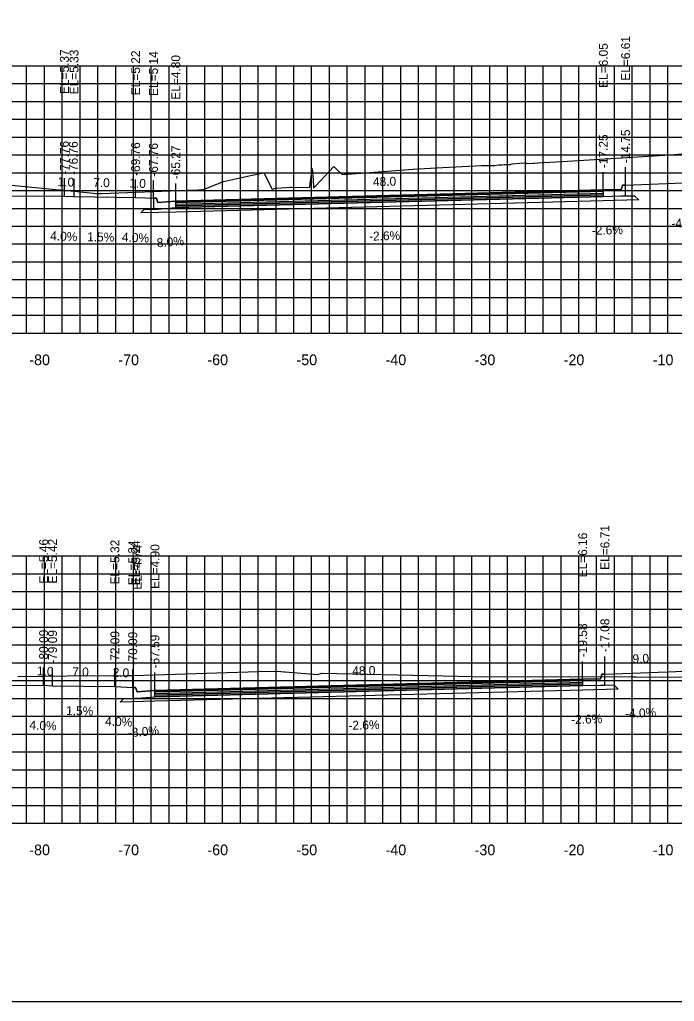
# Model space of a CAD drawing. Extents: x 1797419 to 1809236, y 248759 to 251512.
# Drawn here: x 1807648.2 to 1807721.7, y 250079.4 to 250189.6 of the extents above; entities that cross this region are included whole.
import ezdxf

# ---------------------------------------------------------------- set-up
doc = ezdxf.new("R2010")
doc.units = 0
for name, color, linetype in [('10', 7, 'Continuous'), ('3', 7, 'Continuous'), ('4', 7, 'Continuous'), ('60', 7, 'Continuous'), ('BASE', 7, 'Continuous'), ('CL-CNST', 7, 'Continuous'), ('Level 62', 7, 'Continuous'), ('LOWER BINDER', 7, 'Continuous'), ('M-ROADS', 7, 'Continuous'), ('UPPER BINDER', 7, 'Continuous'), ('WEARING', 7, 'Continuous')]:
    doc.layers.add(name, color=color, linetype=linetype)

msp = doc.modelspace()

# ---------------------------------------------------------------- linework, layer by layer
for p, q in [((1807713.75, 250170.49), (1807713.75, 250172.49)), ((1807716.25, 250171.04), (1807716.25, 250173.04)), ((1807653.24, 250169.8), (1807653.24, 250171.8)), ((1807654.32, 250169.76), (1807654.32, 250171.76)), ((1807661.24, 250169.65), (1807661.24, 250171.65)), ((1807663.24, 250169.57), (1807663.24, 250171.57)), ((1807665.74, 250169.23), (1807665.74, 250171.23)), ((1807713.93, 250116.14), (1807713.93, 250118.14)), ((1807711.43, 250115.59), (1807711.43, 250117.59)), ((1807650.91, 250114.9), (1807650.91, 250116.9)), ((1807651.91, 250114.86), (1807651.91, 250116.86)), ((1807658.91, 250114.75), (1807658.91, 250116.75)), ((1807660.91, 250114.67), (1807660.91, 250116.67)), ((1807663.41, 250114.33), (1807663.41, 250116.33))]:
    msp.add_line(p, q)
for points in [[(1807581, 250079.43), (1807881, 250079.43), (1807881, 250269.43), (1807581, 250269.43)], [(1807716.25, 250171.04), (1807715.92, 250171.04), (1807715.75, 250170.54), (1807713.75, 250170.49), (1807713.75, 250169.77), (1807715.75, 250169.82), (1807716.25, 250169.82)], [(1807665.74, 250169.23), (1807663.74, 250169.07), (1807663.57, 250169.57), (1807663.24, 250169.57), (1807663.24, 250168.35), (1807663.74, 250168.35), (1807665.74, 250168.51)], [(1807713.93, 250116.14), (1807713.6, 250116.14), (1807713.43, 250115.64), (1807711.43, 250115.59), (1807711.43, 250114.87), (1807713.43, 250114.92), (1807713.93, 250114.92)], [(1807663.41, 250114.33), (1807661.41, 250114.17), (1807661.24, 250114.67), (1807660.91, 250114.67), (1807660.91, 250113.45), (1807661.41, 250113.45), (1807663.41, 250113.61)]]:
    msp.add_lwpolyline(points, close=True)
at = {"layer": '60'}
for p, q in [((1807581, 250154.43), (1807881, 250154.43)), ((1807651, 250154.37), (1807651, 250154.43)), ((1807661, 250154.37), (1807661, 250154.43)), ((1807671, 250154.37), (1807671, 250154.43)), ((1807681, 250154.37), (1807681, 250154.43)), ((1807691, 250154.37), (1807691, 250154.43)), ((1807701, 250154.37), (1807701, 250154.43)), ((1807711, 250154.37), (1807711, 250154.43)), ((1807721, 250154.37), (1807721, 250154.43)), ((1807581, 250099.43), (1807881, 250099.43)), ((1807651, 250099.37), (1807651, 250099.43)), ((1807661, 250099.37), (1807661, 250099.43)), ((1807671, 250099.37), (1807671, 250099.43)), ((1807681, 250099.37), (1807681, 250099.43)), ((1807691, 250099.37), (1807691, 250099.43)), ((1807701, 250099.37), (1807701, 250099.43)), ((1807711, 250099.37), (1807711, 250099.43)), ((1807721, 250099.37), (1807721, 250099.43))]:
    msp.add_line(p, q, dxfattribs=at)
at = {"layer": 'BASE'}
for points in [[(1807661.82, 250167.91), (1807662.24, 250168.33), (1807663.24, 250168.35), (1807663.74, 250168.35), (1807665.74, 250168.51), (1807713.75, 250169.77), (1807715.75, 250169.82), (1807716.25, 250169.82), (1807717.25, 250169.85), (1807717.73, 250169.37), (1807713.75, 250169.27), (1807665.74, 250168.01)], [(1807659.49, 250113.01), (1807659.91, 250113.43), (1807660.91, 250113.45), (1807661.41, 250113.45), (1807663.41, 250113.61), (1807711.43, 250114.87), (1807713.43, 250114.92), (1807713.93, 250114.92), (1807714.93, 250114.95), (1807715.4, 250114.47), (1807711.43, 250114.37), (1807663.41, 250113.11)]]:
    msp.add_lwpolyline(points, close=True, dxfattribs=at)
at = {"layer": 'CL-CNST'}
for points in [[(1807595.78, 250169.91), (1807639.45, 250169.83), (1807653.24, 250169.8), (1807654.24, 250169.76), (1807654.32, 250169.76), (1807661.24, 250169.65), (1807662.34, 250169.61), (1807663.24, 250169.57), (1807663.51, 250169.57), (1807663.57, 250169.57), (1807663.74, 250169.07), (1807664.69, 250169.15), (1807665.74, 250169.23), (1807713.75, 250170.49), (1807715.75, 250170.54), (1807715.85, 250170.84), (1807715.92, 250171.04), (1807716.06, 250171.04), (1807716.25, 250171.04), (1807731, 250171.63)], [(1807591.7, 250114.71), (1807650.91, 250114.9), (1807651.91, 250114.86), (1807658.91, 250114.75), (1807660.91, 250114.67), (1807661.24, 250114.67), (1807661.41, 250114.17), (1807663.41, 250114.33), (1807711.43, 250115.59), (1807713.43, 250115.64), (1807713.6, 250116.14), (1807713.93, 250116.14), (1807722.91, 250116.5)]]:
    msp.add_lwpolyline(points, dxfattribs=at)
at = {"layer": 'Level 62'}
for p, q in [((1807581, 250184.43), (1807881, 250184.43)), ((1807649, 250154.43), (1807649, 250184.43)), ((1807651, 250154.43), (1807651, 250184.43)), ((1807653, 250154.43), (1807653, 250184.43)), ((1807655, 250154.43), (1807655, 250184.43)), ((1807657, 250154.43), (1807657, 250184.43)), ((1807659, 250154.43), (1807659, 250184.43)), ((1807661, 250154.43), (1807661, 250184.43)), ((1807663, 250154.43), (1807663, 250184.43)), ((1807665, 250154.43), (1807665, 250184.43)), ((1807667, 250154.43), (1807667, 250184.43)), ((1807669, 250154.43), (1807669, 250184.43)), ((1807671, 250154.43), (1807671, 250184.43)), ((1807673, 250154.43), (1807673, 250184.43)), ((1807675, 250154.43), (1807675, 250184.43)), ((1807677, 250154.43), (1807677, 250184.43)), ((1807679, 250154.43), (1807679, 250184.43)), ((1807681, 250154.43), (1807681, 250184.43)), ((1807683, 250154.43), (1807683, 250184.43)), ((1807685, 250154.43), (1807685, 250184.43)), ((1807687, 250154.43), (1807687, 250184.43)), ((1807689, 250154.43), (1807689, 250184.43)), ((1807691, 250154.43), (1807691, 250184.43)), ((1807693, 250154.43), (1807693, 250184.43)), ((1807695, 250154.43), (1807695, 250184.43)), ((1807697, 250154.43), (1807697, 250184.43)), ((1807699, 250154.43), (1807699, 250184.43)), ((1807701, 250154.43), (1807701, 250184.43)), ((1807703, 250154.43), (1807703, 250184.43)), ((1807705, 250154.43), (1807705, 250184.43)), ((1807707, 250154.43), (1807707, 250184.43)), ((1807709, 250154.43), (1807709, 250184.43)), ((1807711, 250154.43), (1807711, 250184.43)), ((1807713, 250154.43), (1807713, 250184.43)), ((1807715, 250154.43), (1807715, 250184.43)), ((1807717, 250154.43), (1807717, 250184.43)), ((1807719, 250154.43), (1807719, 250184.43)), ((1807721, 250154.43), (1807721, 250184.43)), ((1807581, 250182.43), (1807881, 250182.43)), ((1807581, 250180.43), (1807881, 250180.43)), ((1807581, 250178.43), (1807881, 250178.43)), ((1807581, 250176.43), (1807881, 250176.43)), ((1807581, 250174.43), (1807881, 250174.43)), ((1807581, 250172.43), (1807881, 250172.43)), ((1807581, 250170.43), (1807881, 250170.43)), ((1807581, 250168.43), (1807881, 250168.43)), ((1807581, 250166.43), (1807881, 250166.43)), ((1807581, 250164.43), (1807881, 250164.43)), ((1807581, 250162.43), (1807881, 250162.43)), ((1807581, 250160.43), (1807881, 250160.43)), ((1807581, 250158.43), (1807881, 250158.43)), ((1807581, 250156.43), (1807881, 250156.43)), ((1807581, 250154.43), (1807881, 250154.43)), ((1807581, 250129.43), (1807881, 250129.43)), ((1807649, 250099.43), (1807649, 250129.43)), ((1807651, 250099.43), (1807651, 250129.43)), ((1807653, 250099.43), (1807653, 250129.43)), ((1807655, 250099.43), (1807655, 250129.43)), ((1807657, 250099.43), (1807657, 250129.43)), ((1807659, 250099.43), (1807659, 250129.43)), ((1807661, 250099.43), (1807661, 250129.43)), ((1807663, 250099.43), (1807663, 250129.43)), ((1807665, 250099.43), (1807665, 250129.43)), ((1807667, 250099.43), (1807667, 250129.43)), ((1807669, 250099.43), (1807669, 250129.43)), ((1807671, 250099.43), (1807671, 250129.43)), ((1807673, 250099.43), (1807673, 250129.43)), ((1807675, 250099.43), (1807675, 250129.43)), ((1807677, 250099.43), (1807677, 250129.43)), ((1807679, 250099.43), (1807679, 250129.43)), ((1807681, 250099.43), (1807681, 250129.43)), ((1807683, 250099.43), (1807683, 250129.43)), ((1807685, 250099.43), (1807685, 250129.43)), ((1807687, 250099.43), (1807687, 250129.43)), ((1807689, 250099.43), (1807689, 250129.43)), ((1807691, 250099.43), (1807691, 250129.43)), ((1807693, 250099.43), (1807693, 250129.43)), ((1807695, 250099.43), (1807695, 250129.43)), ((1807697, 250099.43), (1807697, 250129.43)), ((1807699, 250099.43), (1807699, 250129.43)), ((1807701, 250099.43), (1807701, 250129.43)), ((1807703, 250099.43), (1807703, 250129.43)), ((1807705, 250099.43), (1807705, 250129.43)), ((1807707, 250099.43), (1807707, 250129.43)), ((1807709, 250099.43), (1807709, 250129.43)), ((1807711, 250099.43), (1807711, 250129.43)), ((1807713, 250099.43), (1807713, 250129.43)), ((1807715, 250099.43), (1807715, 250129.43)), ((1807717, 250099.43), (1807717, 250129.43)), ((1807719, 250099.43), (1807719, 250129.43)), ((1807721, 250099.43), (1807721, 250129.43)), ((1807581, 250127.43), (1807881, 250127.43)), ((1807581, 250125.43), (1807881, 250125.43)), ((1807581, 250123.43), (1807881, 250123.43)), ((1807581, 250121.43), (1807881, 250121.43)), ((1807581, 250119.43), (1807881, 250119.43)), ((1807581, 250117.43), (1807881, 250117.43)), ((1807581, 250115.43), (1807881, 250115.43)), ((1807581, 250113.43), (1807881, 250113.43)), ((1807581, 250111.43), (1807881, 250111.43)), ((1807581, 250109.43), (1807881, 250109.43)), ((1807581, 250107.43), (1807881, 250107.43)), ((1807581, 250105.43), (1807881, 250105.43)), ((1807581, 250103.43), (1807881, 250103.43)), ((1807581, 250101.43), (1807881, 250101.43)), ((1807581, 250099.43), (1807881, 250099.43))]:
    msp.add_line(p, q, dxfattribs=at)
at = {"layer": 'LOWER BINDER'}
for points in [[(1807665.74, 250168.7), (1807665.74, 250168.89), (1807713.75, 250170.15), (1807713.75, 250169.96)], [(1807665.74, 250168.51), (1807665.74, 250168.7), (1807713.75, 250169.96), (1807713.75, 250169.77)], [(1807663.41, 250113.8), (1807663.41, 250113.99), (1807711.43, 250115.25), (1807711.43, 250115.06)], [(1807663.41, 250113.61), (1807663.41, 250113.8), (1807711.43, 250115.06), (1807711.43, 250114.87)]]:
    msp.add_lwpolyline(points, close=True, dxfattribs=at)
at = {"layer": 'M-ROADS'}
for points in [[(1807646.93, 250171.06), (1807652.64, 250170.51), (1807652.84, 250170.51), (1807653.16, 250170.48), (1807656.88, 250170.11), (1807657.27, 250170.11), (1807657.39, 250170.11), (1807667.11, 250170.47), (1807668.22, 250170.52), (1807668.29, 250170.52), (1807668.72, 250170.52), (1807668.74, 250170.52), (1807671.12, 250171.45), (1807674.12, 250172.13), (1807675.62, 250172.41), (1807676.56, 250170.59), (1807676.97, 250170.7), (1807677.07, 250170.7), (1807678.61, 250170.81), (1807678.76, 250170.82), (1807680.75, 250170.77), (1807680.78, 250170.77), (1807680.83, 250171.27), (1807680.86, 250171.47), (1807681.06, 250172.81), (1807681.07, 250172.89), (1807681.17, 250171.63), (1807681.19, 250170.77), (1807681.28, 250170.77), (1807681.43, 250170.92), (1807683.5, 250173.13), (1807683.89, 250172.73), (1807684.42, 250172.23), (1807684.67, 250172.26), (1807685.02, 250172.26), (1807690.47, 250172.67), (1807692.89, 250172.85), (1807693.68, 250172.9), (1807695.73, 250173.01), (1807700.09, 250173.22), (1807701.54, 250173.25), (1807702.03, 250173.33), (1807702.2, 250173.33), (1807702.34, 250173.33), (1807702.6, 250173.35), (1807703.32, 250173.36), (1807703.5, 250173.43), (1807704.37, 250173.49), (1807704.93, 250173.53), (1807705.05, 250173.5), (1807705.11, 250173.49), (1807705.14, 250173.49), (1807705.16, 250173.48), (1807705.16, 250173.48), (1807705.17, 250173.48), (1807705.17, 250173.48), (1807705.18, 250173.48), (1807705.18, 250173.48), (1807705.18, 250173.48), (1807705.18, 250173.47), (1807705.89, 250173.51), (1807705.98, 250173.51), (1807706.41, 250173.54), (1807709.12, 250173.7), (1807721.22, 250174.43), (1807735.07, 250175.47)], [(1807648.03, 250115.9), (1807653.54, 250115.95), (1807660.49, 250116.02), (1807660.77, 250116.02), (1807660.99, 250116.02), (1807675.04, 250116.44), (1807677.16, 250116.5), (1807677.93, 250116.42), (1807678.02, 250116.42), (1807681.64, 250116.13), (1807682.15, 250116.26), (1807697.45, 250115.91), (1807699, 250115.89), (1807717.1, 250115.86), (1807717.45, 250115.86), (1807723.51, 250115.82)]]:
    msp.add_lwpolyline(points, dxfattribs=at)
at = {"layer": 'UPPER BINDER'}
for points in [[(1807713.75, 250170.34), (1807665.74, 250169.08), (1807665.74, 250168.89), (1807713.75, 250170.15)], [(1807711.43, 250115.44), (1807663.41, 250114.18), (1807663.41, 250113.99), (1807711.43, 250115.25)]]:
    msp.add_lwpolyline(points, close=True, dxfattribs=at)
at = {"layer": 'WEARING'}
for points in [[(1807713.75, 250170.49), (1807665.74, 250169.23), (1807665.74, 250169.08), (1807713.75, 250170.34)], [(1807711.43, 250115.59), (1807663.41, 250114.33), (1807663.41, 250114.18), (1807711.43, 250115.44)]]:
    msp.add_lwpolyline(points, close=True, dxfattribs=at)

# ---------------------------------------------------------------- texts
at = {"layer": '10'}
for s, p in [('-80', (1807649.3, 250150.83)), ('-70', (1807659.3, 250150.83)), ('-60', (1807669.3, 250150.83)), ('-50', (1807679.3, 250150.83)), ('-40', (1807689.3, 250150.83)), ('-30', (1807699.3, 250150.83)), ('-20', (1807709.3, 250150.83)), ('-10', (1807719.3, 250150.83)), ('-80', (1807649.3, 250095.83)), ('-70', (1807659.3, 250095.83)), ('-60', (1807669.3, 250095.83)), ('-50', (1807679.3, 250095.83)), ('-40', (1807689.3, 250095.83)), ('-30', (1807699.3, 250095.83)), ('-20', (1807709.3, 250095.83)), ('-10', (1807719.3, 250095.83))]:
    msp.add_text(s, height=1.2, dxfattribs=at).set_placement(p)
at = {"layer": '3'}
for s, p in [('EL=6.61', (1807716.75, 250182.75)), ('EL=6.05', (1807714.25, 250181.95)), ('EL=5.37', (1807653.74, 250181.26)), ('EL=5.33', (1807654.82, 250181.22)), ('EL=5.22', (1807661.74, 250181.12)), ('EL=5.14', (1807663.74, 250181.04)), ('EL=4.80', (1807666.24, 250180.62)), ('-17.25', (1807714.25, 250172.94)), ('-14.75', (1807716.75, 250173.49)), ('-77.76', (1807653.74, 250172.21)), ('-76.76', (1807654.74, 250172.17)), ('-69.76', (1807661.74, 250172.06)), ('-67.76', (1807663.74, 250171.98)), ('-65.27', (1807666.24, 250171.69)), ('EL=6.71', (1807714.43, 250127.86)), ('EL=6.16', (1807711.93, 250127.01)), ('EL=5.46', (1807651.41, 250126.31)), ('EL=5.42', (1807652.41, 250126.32)), ('EL=5.32', (1807659.41, 250126.22)), ('EL=5.24', (1807661.41, 250126.14)), ('EL=5.24', (1807661.74, 250126.14)), ('EL=4.74', (1807661.91, 250125.64)), ('EL=4.90', (1807663.91, 250125.72)), ('-19.58', (1807711.93, 250118.05)), ('-17.08', (1807714.43, 250118.6)), ('-80.09', (1807651.41, 250117.35)), ('-79.09', (1807652.41, 250117.31)), ('-72.09', (1807659.41, 250117.21)), ('-70.09', (1807661.41, 250117.13)), ('-67.59', (1807663.91, 250116.79))]:
    msp.add_text(s, height=1, rotation=90, dxfattribs=at).set_placement(p)
at = {"layer": '4'}
for s, rotation, p in [('1.0', 357.7107, (1807652.46, 250170.93)), ('7.0', 359.1406, (1807656.47, 250170.83)), ('1.0', 357.7096, (1807660.51, 250170.78)), ('48.0', 1.4937, (1807687.9, 250170.91)), ('-4.0%', 2.2904, (1807721.42, 250166.24)), ('4.0%', 357.7107, (1807651.63, 250164.86)), ('1.5%', 359.1406, (1807655.79, 250164.74)), ('4.0%', 357.7096, (1807659.68, 250164.71)), ('-2.6%', 1.4937, (1807687.46, 250164.8)), ('-2.6%', 1.4893, (1807712.47, 250165.45)), ('-8.0%', 4.5735, (1807663.21, 250164.02)), ('9.0', 2.2906, (1807717.05, 250117.37)), ('48.0', 1.502, (1807685.57, 250116.01)), ('1.0', 357.7094, (1807650.14, 250116.03)), ('7.0', 359.1406, (1807654.11, 250115.92)), ('2.0', 357.7094, (1807658.64, 250115.86)), ('1.5%', 359.1406, (1807653.43, 250111.56)), ('-2.6%', 1.4893, (1807710.15, 250110.56)), ('-4.0%', 2.2906, (1807716.21, 250111.23)), ('4.0%', 357.7094, (1807649.3, 250109.96)), ('4.0%', 357.7094, (1807657.8, 250110.39)), ('-2.6%', 1.502, (1807685.14, 250109.9)), ('-8.0%', 4.5738, (1807660.41, 250109.07))]:
    msp.add_text(s, height=1, rotation=rotation, dxfattribs=at).set_placement(p)

doc.saveas('drawing.dxf')
